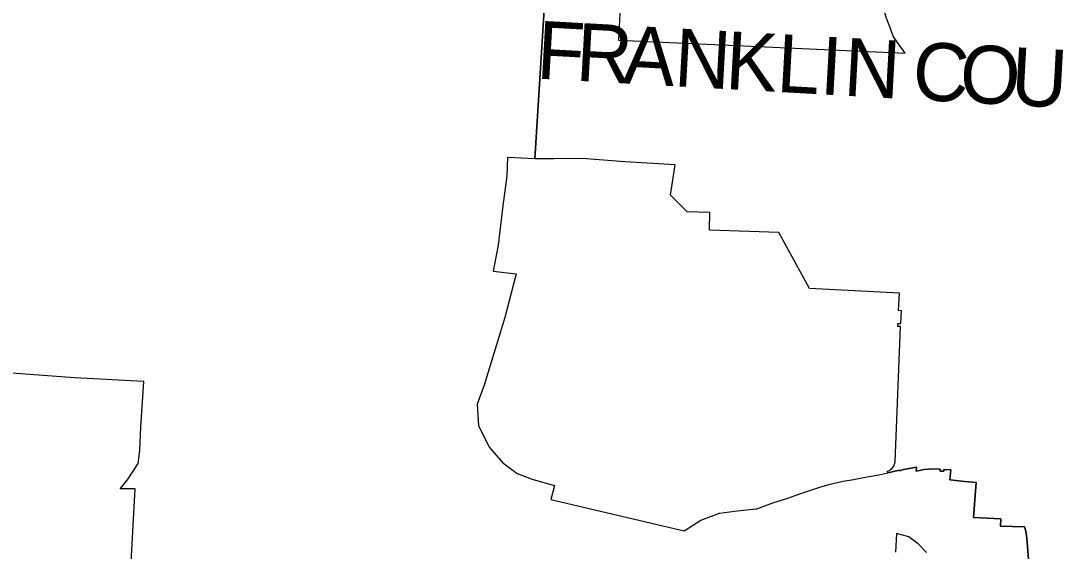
# Model space of a CAD drawing. Extents: x 1674899 to 2057726, y 653888 to 988278.
# Drawn here: x 1827723 to 1845630, y 767682 to 776840 of the extents above; entities that cross this region are included whole.
import ezdxf

# ---------------------------------------------------------------- set-up
doc = ezdxf.new("R2010")
doc.units = 0
doc.layers.add('GM_X_Adjacent_County_Text', color=7, linetype='Continuous')
doc.layers.add('GM_X_Corporation', color=7, linetype='Continuous')

msp = doc.modelspace()

# ---------------------------------------------------------------- linework, layer by layer
at = {"layer": 'GM_X_Corporation'}
for points in [[(1836789, 777680), (1836587, 774459), (1836117, 774478), (1836103, 774163), (1836034, 773645), (1835958, 772968), (1835872, 772517), (1836265, 772469), (1836073, 771716), (1835714, 770548), (1835596, 770220), (1835616, 769850), (1835804, 769475), (1836036, 769211), (1836282, 769026), (1836540, 768927), (1836720, 768876), (1836928, 768819), (1836866, 768573), (1839160, 768034), (1839449, 768218), (1839773, 768339), (1840029, 768377), (1840398, 768414), (1840415, 768417), (1840690, 768517), (1840933, 768594), (1841158, 768672), (1841502, 768788), (1841682, 768841), (1841903, 768890), (1842084, 768921), (1842258, 768958), (1842521, 769004), (1842672, 769033), (1842877, 769080), (1842878, 769072), (1842946, 769091), (1843168, 769133), (1843165, 769066), (1843299, 769092), (1843449, 769104), (1843577, 769098), (1843576, 769064), (1843639, 769063), (1843640, 769096), (1843763, 769089), (1843746, 768916), (1844000, 768888), (1844199, 768870), (1844154, 768262), (1844624, 768242), (1844619, 768115), (1845031, 768101), (1845053, 768030), (1845073, 767906), (1845101, 767548)], [(1845101, 767548), (1845073, 767906), (1845053, 768030), (1845031, 768101), (1844619, 768115), (1844624, 768242), (1844154, 768262), (1844199, 768870), (1844000, 768888), (1843746, 768916), (1843763, 769089), (1843640, 769096), (1843639, 769063), (1843576, 769064), (1843577, 769098), (1843449, 769104), (1843299, 769092), (1843165, 769066), (1843168, 769133), (1842946, 769091), (1842878, 769072), (1842877, 769080), (1842672, 769033), (1842669, 769064), (1842701, 769076), (1842729, 769098), (1842750, 769117), (1842777, 769150), (1842792, 769183), (1842799, 769223), (1842895, 771561), (1842845, 771563), (1842848, 771613), (1842898, 771611), (1842909, 771835), (1842859, 771838), (1842875, 772138), (1841326, 772218), (1840796, 773182), (1839597, 773227), (1839608, 773527), (1839213, 773542), (1838929, 773828), (1839006, 774350), (1838141, 774402), (1837403, 774461), (1836916, 774455), (1836587, 774459), (1836789, 777680)], [(1829552, 766116), (1829696, 768760), (1829437, 768760), (1829576, 768933), (1829745, 769199), (1829776, 769420), (1829793, 769827), (1829847, 770612), (1828649, 770673), (1827569, 770758)], [(1843341, 767663), (1843196, 767812), (1843037, 767931), (1842824, 767987), (1842807, 767664)]]:
    msp.add_lwpolyline(points, dxfattribs=at)
msp.add_lwpolyline([(1838033, 776502), (1842974, 776280), (1842842, 776467), (1842767, 776576), (1842710, 776732), (1842648, 776896), (1842594, 777087), (1842556, 777259), (1842523, 777374), (1840783, 777481), (1840533, 777392), (1840233, 777406), (1840220, 777106), (1838064, 777201)], close=True, dxfattribs=at)

# ---------------------------------------------------------------- texts
at = {"layer": 'GM_X_Adjacent_County_Text'}
for s, rotation, p in [('F', 356.8079, (1836603, 775843)), ('R', 356.8077, (1837280, 775806)), ('A', 356.8076, (1838092, 775760)), ('N', 356.8079, (1838975, 775711)), ('K', 356.8079, (1839858, 775662)), ('L', 356.8078, (1840741, 775613)), ('I', 356.8075, (1841488, 775571)), ('N', 356.8076, (1841897, 775548)), ('C', 356.8078, (1843083, 775482)), ('O', 356.8074, (1843896, 775437)), ('U', 356.8087, (1844779, 775387))]:
    msp.add_text(s, height=1000, rotation=rotation, dxfattribs=at).set_placement(p)

doc.saveas('drawing.dxf')
